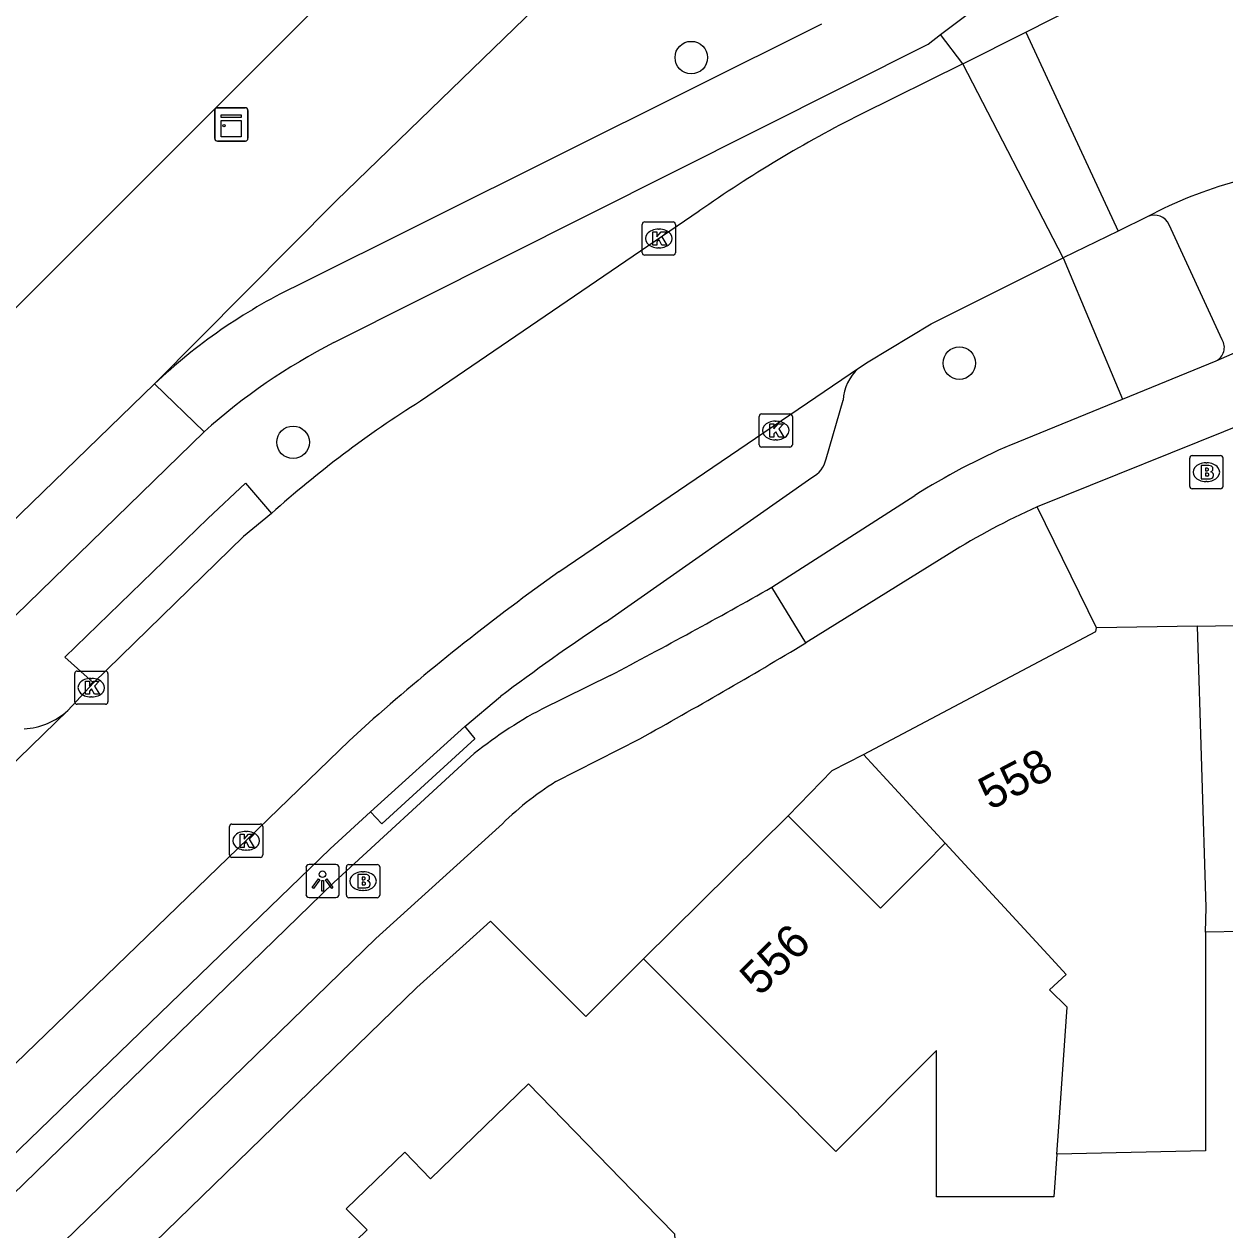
# Model space of a CAD drawing. Extents: x 162880 to 165536, y 384011 to 385179.
# Drawn here: x 164042.85 to 164078.97, y 384304.34 to 384340.61 of the extents above; entities that cross this region are included whole.
import ezdxf

# ---------------------------------------------------------------- set-up
doc = ezdxf.new("R2010")
doc.units = 0
for name, color, linetype in [('IMGEO_Boom', 7, 'Continuous'), ('IMGEO_Brandkraan', 7, 'Continuous'), ('IMGEO_Fietspad_gesloten', 7, 'Continuous'), ('IMGEO_Fietspad_open', 7, 'Continuous'), ('IMGEO_Kast', 7, 'Continuous'), ('IMGEO_Kolk', 7, 'Continuous'), ('IMGEO_Lichtpunt', 7, 'Continuous'), ('IMGEO_Pand', 7, 'Continuous'), ('IMGEO_Pand_nummerreeks', 7, 'Continuous'), ('IMGEO_Parkeervlak_open', 7, 'Continuous'), ('IMGEO_Rijbaan_lokaal_gesloten', 7, 'Continuous'), ('IMGEO_Verkeerseiland_gesloten', 7, 'Continuous'), ('IMGEO_Voetpad_open', 7, 'Continuous')]:
    doc.layers.add(name, color=color, linetype=linetype)

msp = doc.modelspace()

# ---------------------------------------------------------------- linework, layer by layer
at = {"layer": 'IMGEO_Boom'}
for centre in [(164062.916, 384339.606), (164070.981, 384330.415), (164050.937, 384328.034)]:
    msp.add_circle(centre, 0.489, dxfattribs=at)
at = {"layer": 'IMGEO_Brandkraan'}
for p, q in [((164077.912, 384326.708), (164077.912, 384327.56)), ((164077.987, 384327.634), (164078.839, 384327.634)), ((164078.913, 384327.56), (164078.913, 384326.708)), ((164078.4, 384327.414), (164078.425, 384327.414)), ((164078.423, 384326.854), (164078.398, 384326.854)), ((164078.839, 384326.634), (164077.987, 384326.634)), ((164052.541, 384314.408), (164052.541, 384315.26)), ((164052.616, 384315.334), (164053.468, 384315.334)), ((164053.542, 384315.26), (164053.542, 384314.408)), ((164053.029, 384315.114), (164053.054, 384315.114)), ((164053.052, 384314.554), (164053.027, 384314.554)), ((164053.468, 384314.334), (164052.616, 384314.334))]:
    msp.add_line(p, q, dxfattribs=at)
for points in [[(164077.912, 384326.708), (164077.912, 384327.56)], [(164077.987, 384327.634), (164078.839, 384327.634)], [(164078.913, 384327.56), (164078.913, 384326.708)], [(164078.26, 384327.334), (164078.26, 384326.934), (164078.473, 384326.934)], [(164078.491, 384327.334), (164078.26, 384327.334)], [(164078.439, 384327.253), (164078.385, 384327.253), (164078.385, 384327.177)], [(164078.385, 384327.177), (164078.438, 384327.177)], [(164078.447, 384327.101), (164078.385, 384327.101), (164078.385, 384327.02)], [(164078.385, 384327.02), (164078.447, 384327.02)], [(164078.839, 384326.634), (164077.987, 384326.634)], [(164052.541, 384314.408), (164052.541, 384315.26)], [(164052.616, 384315.334), (164053.468, 384315.334)], [(164053.542, 384315.26), (164053.542, 384314.408)], [(164052.889, 384315.034), (164052.889, 384314.634), (164053.102, 384314.634)], [(164053.12, 384315.034), (164052.889, 384315.034)], [(164053.068, 384314.953), (164053.014, 384314.953), (164053.014, 384314.877)], [(164053.014, 384314.877), (164053.067, 384314.877)], [(164053.076, 384314.801), (164053.014, 384314.801), (164053.014, 384314.72)], [(164053.014, 384314.72), (164053.076, 384314.72)], [(164053.468, 384314.334), (164052.616, 384314.334)]]:
    msp.add_lwpolyline(points, dxfattribs=at)
for centre, radius, start, end in [((164077.989, 384327.558), 0.0765, 91.552, 178.448), ((164077.989, 384327.558), 0.0765, 91.552, 178.448), ((164078.837, 384327.558), 0.0765, 1.552, 88.448), ((164078.837, 384327.558), 0.0765, 1.552, 88.448), ((164078.44, 384327.215), 0.0379, 267.8285, 90.9355), ((164078.495, 384327.189), 0.145, 59.4692, 91.5367), ((164078.52, 384327.236), 0.0922, 285.5137, 58.1501), ((164078.525, 384327.044), 0.105, 301.3115, 78.989), ((164078.448, 384327.06), 0.0404, 269.8759, 90.5077), ((164078.479, 384327.185), 0.251, 268.6676, 293.5347), ((164077.989, 384326.71), 0.0765, 181.552, 268.448), ((164077.989, 384326.71), 0.0765, 181.552, 268.448), ((164078.837, 384326.71), 0.0765, 271.552, 358.448), ((164078.837, 384326.71), 0.0765, 271.552, 358.448), ((164052.618, 384315.258), 0.0765, 91.552, 178.448), ((164052.618, 384315.258), 0.0765, 91.552, 178.448), ((164053.466, 384315.258), 0.0765, 1.552, 88.448), ((164053.466, 384315.258), 0.0765, 1.552, 88.448), ((164053.069, 384314.915), 0.0379, 267.8285, 90.9355), ((164053.077, 384314.76), 0.0404, 269.8759, 90.5077), ((164053.124, 384314.889), 0.145, 59.4692, 91.5367), ((164053.149, 384314.936), 0.0922, 285.5137, 58.1501), ((164053.154, 384314.744), 0.105, 301.3115, 78.989), ((164053.108, 384314.885), 0.251, 268.6676, 293.5347), ((164052.618, 384314.41), 0.0765, 181.552, 268.448), ((164052.618, 384314.41), 0.0765, 181.552, 268.448), ((164053.466, 384314.41), 0.0765, 271.552, 358.448), ((164053.466, 384314.41), 0.0765, 271.552, 358.448)]:
    msp.add_arc(centre, radius, start, end, dxfattribs=at)
for centre, major_axis, ratio, start_param, end_param in [((164078.399, 384327.134), (-0.387, 0.002), 0.722429, 4.712389, 7.853982), ((164078.424, 384327.134), (-0.39, 0.002), 0.717154, 1.570796, 4.712389), ((164053.028, 384314.834), (-0.387, 0.002), 0.722429, 4.712389, 7.853982), ((164053.053, 384314.834), (-0.39, 0.002), 0.717154, 1.570796, 4.712389)]:
    msp.add_ellipse(centre, major_axis=major_axis, ratio=ratio, start_param=start_param, end_param=end_param, dxfattribs=at)
at = {"layer": 'IMGEO_Fietspad_gesloten'}
for points in [[(164066.834, 384340.613), (164050.985, 384332.715)], [(164052.166, 384331.031), (164070.046, 384340.007), (164070.413, 384340.298)], [(164078.707, 384330.485), (164081.296, 384331.619), (164079.297, 384335.882)], [(164083.499, 384330.398), (164079.747, 384328.681), (164073.319, 384326.088)], [(164075.888, 384329.328), (164078.707, 384330.485)], [(164046.768, 384329.792), (164048.264, 384328.35)], [(164072.535, 384327.961), (164075.888, 384329.328)], [(164065.344, 384323.671), (164069.638, 384326.437)], [(164070.675, 384324.683), (164066.363, 384322)], [(164066.363, 384322), (164065.344, 384323.671)]]:
    msp.add_lwpolyline(points, dxfattribs=at)
for centre, radius, start, end in [((164047.11, 384372.071), 39.402, 306.2575, 312.1192), ((164058.483, 384317.394), 17.057, 116.0771, 133.3781), ((164060.267, 384315.06), 17.908, 116.8967, 132.0879), ((164081.674, 384307.074), 22.799, 113.6304, 121.8638), ((164082.386, 384305.835), 22.19, 114.1173, 121.8543)]:
    msp.add_arc(centre, radius, start, end, dxfattribs=at)
at = {"layer": 'IMGEO_Fietspad_open'}
for points in [[(163970.001, 384258.672), (163977.889, 384266.075), (163981.644, 384269.371), (163997.215, 384281.927), (163999.503, 384283.87), (164000, 384284.353), (164038.698, 384321.975), (164046.768, 384329.792)], [(163995.691, 384277.98), (163996.523, 384278.637), (164000, 384281.541), (164000.811, 384282.218), (164002.596, 384283.885), (164005.472, 384286.656), (164009.249, 384290.386), (164048.264, 384328.35)], [(164060.479, 384321.02), (164058.42, 384320.008)], [(164058.844, 384317.827), (164061.373, 384319.118)], [(164056.261, 384318.565), (164052.162, 384314.789), (164006.668, 384270.584), (164000.239, 384263.885), (164000, 384263.648), (163990.948, 384254.661), (163986.238, 384250), (163945.765, 384209.948), (163927.179, 384191.226)], [(163960.692, 384221.686), (163966.751, 384227.692), (163989.256, 384250), (163992.452, 384253.182), (164000, 384260.664), (164001.789, 384262.437), (164008.279, 384269.229), (164053.426, 384313.105), (164057.135, 384316.464)]]:
    msp.add_lwpolyline(points, dxfattribs=at)
for centre, radius, start, end in [((163970.714, 384491.542), 192.705, 297.76285, 299.4102), ((163972.906, 384478.054), 181.899, 299.10121, 300.91639), ((164064.463, 384308.629), 12.884, 117.9734, 129.5414), ((164063.723, 384309.957), 9.259, 121.7949, 135.3528)]:
    msp.add_arc(centre, radius, start, end, dxfattribs=at)
at = {"layer": 'IMGEO_Kast'}
for p, q in [((164048.579, 384337.169), (164048.579, 384338.01)), ((164048.579, 384338.01), (164048.579, 384337.169)), ((164048.654, 384338.094), (164049.495, 384338.094)), ((164049.495, 384338.094), (164048.654, 384338.094)), ((164049.579, 384338.019), (164049.579, 384337.178)), ((164049.579, 384337.178), (164049.579, 384338.019)), ((164049.504, 384337.094), (164048.663, 384337.094)), ((164048.663, 384337.094), (164049.504, 384337.094))]:
    msp.add_line(p, q, dxfattribs=at)
for points in [[(164048.774, 384337.884), (164049.374, 384337.884), (164049.374, 384337.799), (164048.774, 384337.799), (164048.774, 384337.884)], [(164048.774, 384337.709), (164049.374, 384337.709), (164049.374, 384337.22), (164048.774, 384337.22), (164048.774, 384337.709)]]:
    msp.add_lwpolyline(points, dxfattribs=at)
msp.add_circle((164048.858, 384337.558), 0.0377, dxfattribs=at)
for centre, start, end in [((164048.657, 384338.016), 92.4484, 184.2845), ((164048.657, 384338.016), 92.4484, 184.2845), ((164049.501, 384338.016), 2.4484, 94.2845), ((164049.501, 384338.016), 2.4484, 94.2845), ((164048.657, 384337.172), 182.4484, 274.2845), ((164048.657, 384337.172), 182.4484, 274.2845), ((164049.501, 384337.172), 272.4484, 4.2845), ((164049.501, 384337.172), 272.4484, 4.2845)]:
    msp.add_arc(centre, 0.0779, start, end, dxfattribs=at)
at = {"layer": 'IMGEO_Kolk'}
for p, q in [((164061.44, 384333.737), (164061.44, 384334.589)), ((164061.515, 384334.663), (164062.367, 384334.663)), ((164061.928, 384334.443), (164061.953, 384334.443)), ((164062.441, 384334.589), (164062.441, 384333.737)), ((164062.367, 384333.663), (164061.515, 384333.663)), ((164061.951, 384333.883), (164061.926, 384333.883)), ((164064.957, 384327.961), (164064.957, 384328.813)), ((164065.032, 384328.887), (164065.884, 384328.887)), ((164065.445, 384328.667), (164065.47, 384328.667)), ((164065.958, 384328.813), (164065.958, 384327.961)), ((164065.884, 384327.887), (164065.032, 384327.887)), ((164065.468, 384328.107), (164065.443, 384328.107)), ((164044.366, 384320.227), (164044.366, 384321.079)), ((164044.441, 384321.153), (164045.293, 384321.153)), ((164045.367, 384321.079), (164045.367, 384320.227)), ((164044.854, 384320.933), (164044.879, 384320.933)), ((164044.877, 384320.373), (164044.852, 384320.373)), ((164045.293, 384320.153), (164044.441, 384320.153)), ((164049.024, 384315.622), (164049.024, 384316.474)), ((164049.099, 384316.548), (164049.951, 384316.548)), ((164049.512, 384316.328), (164049.537, 384316.328)), ((164050.025, 384316.474), (164050.025, 384315.622)), ((164049.951, 384315.548), (164049.099, 384315.548)), ((164049.535, 384315.768), (164049.51, 384315.768))]:
    msp.add_line(p, q, dxfattribs=at)
for points in [[(164061.44, 384333.737), (164061.44, 384334.589)], [(164061.515, 384334.663), (164062.367, 384334.663)], [(164062.441, 384334.589), (164062.441, 384333.737)], [(164061.761, 384334.363), (164061.884, 384334.363), (164061.884, 384334.212), (164062.014, 384334.363), (164062.178, 384334.363), (164062.032, 384334.212), (164062.185, 384333.963), (164062.033, 384333.963), (164061.948, 384334.127), (164061.884, 384334.06), (164061.884, 384333.963), (164061.761, 384333.963), (164061.761, 384334.363)], [(164062.367, 384333.663), (164061.515, 384333.663)], [(164064.957, 384327.961), (164064.957, 384328.813)], [(164065.032, 384328.887), (164065.884, 384328.887)], [(164065.278, 384328.587), (164065.401, 384328.587), (164065.401, 384328.436), (164065.531, 384328.587), (164065.695, 384328.587), (164065.549, 384328.436), (164065.702, 384328.187), (164065.55, 384328.187), (164065.465, 384328.351), (164065.401, 384328.284), (164065.401, 384328.187), (164065.278, 384328.187), (164065.278, 384328.587)], [(164065.958, 384328.813), (164065.958, 384327.961)], [(164065.884, 384327.887), (164065.032, 384327.887)], [(164044.366, 384320.227), (164044.366, 384321.079)], [(164044.441, 384321.153), (164045.293, 384321.153)], [(164045.367, 384321.079), (164045.367, 384320.227)], [(164044.687, 384320.853), (164044.81, 384320.853), (164044.81, 384320.702), (164044.94, 384320.853), (164045.104, 384320.853), (164044.958, 384320.702), (164045.111, 384320.453), (164044.959, 384320.453), (164044.874, 384320.617), (164044.81, 384320.55), (164044.81, 384320.453), (164044.687, 384320.453), (164044.687, 384320.853)], [(164045.293, 384320.153), (164044.441, 384320.153)], [(164049.024, 384315.622), (164049.024, 384316.474)], [(164049.099, 384316.548), (164049.951, 384316.548)], [(164049.345, 384316.248), (164049.468, 384316.248), (164049.468, 384316.097), (164049.598, 384316.248), (164049.762, 384316.248), (164049.616, 384316.097), (164049.769, 384315.848), (164049.617, 384315.848), (164049.532, 384316.012), (164049.468, 384315.945), (164049.468, 384315.848), (164049.345, 384315.848), (164049.345, 384316.248)], [(164050.025, 384316.474), (164050.025, 384315.622)], [(164049.951, 384315.548), (164049.099, 384315.548)]]:
    msp.add_lwpolyline(points, dxfattribs=at)
for centre, start, end in [((164061.517, 384334.587), 91.552, 178.448), ((164061.517, 384334.587), 91.552, 178.448), ((164062.365, 384334.587), 1.552, 88.448), ((164062.365, 384334.587), 1.552, 88.448), ((164061.517, 384333.739), 181.552, 268.448), ((164061.517, 384333.739), 181.552, 268.448), ((164062.365, 384333.739), 271.552, 358.448), ((164062.365, 384333.739), 271.552, 358.448), ((164065.034, 384328.811), 91.552, 178.448), ((164065.034, 384328.811), 91.552, 178.448), ((164065.882, 384328.811), 1.552, 88.448), ((164065.882, 384328.811), 1.552, 88.448), ((164065.034, 384327.963), 181.552, 268.448), ((164065.034, 384327.963), 181.552, 268.448), ((164065.882, 384327.963), 271.552, 358.448), ((164065.882, 384327.963), 271.552, 358.448), ((164044.443, 384321.077), 91.552, 178.448), ((164044.443, 384321.077), 91.552, 178.448), ((164045.291, 384321.077), 1.552, 88.448), ((164045.291, 384321.077), 1.552, 88.448), ((164044.443, 384320.229), 181.552, 268.448), ((164044.443, 384320.229), 181.552, 268.448), ((164045.291, 384320.229), 271.552, 358.448), ((164045.291, 384320.229), 271.552, 358.448), ((164049.101, 384316.472), 91.552, 178.448), ((164049.101, 384316.472), 91.552, 178.448), ((164049.949, 384316.472), 1.552, 88.448), ((164049.949, 384316.472), 1.552, 88.448), ((164049.101, 384315.624), 181.552, 268.448), ((164049.101, 384315.624), 181.552, 268.448), ((164049.949, 384315.624), 271.552, 358.448), ((164049.949, 384315.624), 271.552, 358.448)]:
    msp.add_arc(centre, 0.0765, start, end, dxfattribs=at)
for centre, major_axis, ratio, start_param, end_param in [((164061.927, 384334.163), (-0.387, 0.002), 0.722429, 4.712389, 7.853982), ((164061.952, 384334.163), (-0.39, 0.002), 0.717154, 1.570796, 4.712389), ((164065.444, 384328.387), (-0.387, 0.002), 0.722429, 4.712389, 7.853982), ((164065.469, 384328.387), (-0.39, 0.002), 0.717154, 1.570796, 4.712389), ((164044.853, 384320.653), (-0.387, 0.002), 0.722429, 4.712389, 7.853982), ((164044.878, 384320.653), (-0.39, 0.002), 0.717154, 1.570796, 4.712389), ((164049.511, 384316.048), (-0.387, 0.002), 0.722429, 4.712389, 7.853982), ((164049.536, 384316.048), (-0.39, 0.002), 0.717154, 1.570796, 4.712389)]:
    msp.add_ellipse(centre, major_axis=major_axis, ratio=ratio, start_param=start_param, end_param=end_param, dxfattribs=at)
at = {"layer": 'IMGEO_Lichtpunt'}
for p, q in [((164051.326, 384315.241), (164051.326, 384314.434)), ((164051.326, 384315.241), (164051.326, 384314.434)), ((164052.228, 384315.336), (164051.42, 384315.336)), ((164052.228, 384315.336), (164051.42, 384315.336)), ((164052.322, 384314.434), (164052.322, 384315.241)), ((164052.322, 384314.434), (164052.322, 384315.241)), ((164051.42, 384314.34), (164052.228, 384314.34)), ((164051.42, 384314.34), (164052.228, 384314.34))]:
    msp.add_line(p, q, dxfattribs=at)
for points in [[(164051.7, 384314.905), (164051.739, 384314.877), (164051.551, 384314.615), (164051.513, 384314.642), (164051.7, 384314.905)], [(164051.802, 384314.857), (164051.849, 384314.857), (164051.849, 384314.535), (164051.802, 384314.535), (164051.802, 384314.857)], [(164051.912, 384314.877), (164051.95, 384314.904), (164052.137, 384314.642), (164052.098, 384314.614), (164051.912, 384314.877)]]:
    msp.add_lwpolyline(points, dxfattribs=at)
msp.add_circle((164051.825, 384315.039), 0.0994, dxfattribs=at)
for centre, start, end in [((164051.42, 384315.241), 90, 180), ((164051.42, 384315.241), 90, 180), ((164052.228, 384315.241), 0, 90), ((164052.228, 384315.241), 0, 90), ((164051.42, 384314.434), 180, 270), ((164051.42, 384314.434), 180, 270), ((164052.228, 384314.434), 270, 0), ((164052.228, 384314.434), 270, 360)]:
    msp.add_arc(centre, 0.0946, start, end, dxfattribs=at)
at = {"layer": 'IMGEO_Pand'}
for points in [[(164068.094, 384318.642), (164075.088, 384322.341), (164075.109, 384322.449)], [(164078.147, 384322.503), (164075.109, 384322.449)], [(164078.147, 384322.503), (164083.036, 384322.59), (164083.04, 384322.468), (164084.648, 384321.684)], [(164078.387, 384313.294), (164078.404, 384314.042), (164078.147, 384322.503)], [(164068.094, 384318.642), (164070.557, 384315.972)], [(164061.479, 384312.495), (164065.831, 384316.8)], [(164070.557, 384315.972), (164069.94, 384315.354), (164068.609, 384314.022), (164065.831, 384316.8)], [(164073.916, 384306.62), (164073.974, 384307.446), (164074.227, 384311.037), (164073.696, 384311.565), (164074.196, 384312.026), (164073.763, 384312.495), (164070.557, 384315.972)], [(164083.697, 384309.944), (164081.053, 384310.066), (164081.187, 384312.977), (164080.616, 384313.343), (164078.387, 384313.294)], [(164078.387, 384313.294), (164078.385, 384307.543), (164078.389, 384306.718), (164073.916, 384306.62)], [(164073.916, 384306.62), (164073.826, 384305.337), (164072.928, 384305.337), (164070.298, 384305.337), (164070.298, 384309.736), (164067.267, 384306.705), (164065.014, 384308.959), (164061.479, 384312.495)], [(164062.668, 384300.404), (164062.417, 384304.214), (164061.503, 384305.153), (164058.017, 384308.737), (164055.073, 384305.874), (164054.294, 384306.679), (164052.538, 384304.98), (164053.169, 384304.345), (164050.068, 384301.337)]]:
    msp.add_lwpolyline(points, dxfattribs=at)
at = {"layer": 'IMGEO_Parkeervlak_open'}
for points in [[(164066.97, 384327.532), (164067.482, 384329.296)], [(164060.334, 384322.625), (164066.546, 384326.975)], [(164056.104, 384319.48), (164057.175, 384320.382)], [(164040.448, 384306.096), (164041.201, 384305.33), (164052.056, 384315.805), (164053.27, 384316.913)]]:
    msp.add_lwpolyline(points, dxfattribs=at)
for centre, radius, start, end in [((164068.864, 384329.222), 1.384, 131.4368, 176.9181), ((164066.16, 384327.709), 0.829, 297.7511, 347.6906), ((164097.683, 384266.678), 67.269, 123.72588, 127.02628), ((164042.737, 384321.518), 2.105, 272.9294, 312.4095)]:
    msp.add_arc(centre, radius, start, end, dxfattribs=at)
at = {"layer": 'IMGEO_Rijbaan_lokaal_gesloten'}
for points in [[(164072.977, 384340.372), (164074.509, 384341.145)], [(164071.084, 384339.417), (164072.977, 384340.372)], [(164072.977, 384340.372), (164075.763, 384334.389)], [(164071.084, 384339.417), (164068.009, 384337.898)], [(164074.109, 384333.581), (164071.084, 384339.417)], [(164063.149, 384334.985), (164054.77, 384329.269)], [(164076.65, 384334.826), (164075.763, 384334.389)], [(164075.763, 384334.389), (164074.109, 384333.581)], [(164067.948, 384330.259), (164068.242, 384330.459), (164070.13, 384331.602), (164074.109, 384333.581)], [(164058.936, 384324.138), (164067.948, 384330.259)], [(164050.284, 384325.893), (164049.449, 384325.203), (164044.931, 384320.803)], [(164044.931, 384320.803), (164044.157, 384319.964)], [(164044.157, 384319.964), (164030.101, 384306.298), (164017.855, 384294.412), (164015.039, 384291.655), (164013.757, 384290.387), (164010.515, 384287.269), (164009.34, 384286.137)], [(163965.356, 384234.478), (163981.371, 384250), (164000, 384268.063), (164012.541, 384280.223), (164012.688, 384280.365), (164038.119, 384305.035), (164038.259, 384305.21), (164040.448, 384307.294), (164052.622, 384319.055), (164053.349, 384319.713)]]:
    msp.add_lwpolyline(points, dxfattribs=at)
for centre, radius, start, end in [((164086.277, 384301.909), 40.361, 116.9126, 124.9629), ((164082.876, 384323.064), 13.308, 105.6025, 117.8958), ((164072.368, 384301.217), 33.115, 122.1009, 131.8267), ((164098.716, 384268.172), 68.663, 125.40492, 131.35474)]:
    msp.add_arc(centre, radius, start, end, dxfattribs=at)
at = {"layer": 'IMGEO_Verkeerseiland_gesloten'}
for points in [[(164071.084, 384339.417), (164070.413, 384340.298)], [(164074.109, 384333.581), (164075.888, 384329.328)]]:
    msp.add_lwpolyline(points, dxfattribs=at)
at = {"layer": 'IMGEO_Voetpad_open'}
for points in [[(163976.535, 384268.271), (163994.608, 384284.105), (164000, 384289.497), (164058.477, 384347.975), (164058.648, 384347.891), (164060.6, 384349.834), (164066.829, 384356.036), (164069.081, 384358.456)], [(164046.768, 384329.792), (164052.229, 384335.3), (164061.69, 384344.461)], [(164078.891, 384331.116), (164077.29, 384334.578)], [(164044.931, 384320.803), (164044.072, 384321.568), (164048.377, 384325.742), (164049.504, 384326.805), (164050.284, 384325.893)], [(164075.109, 384322.449), (164073.319, 384326.088)], [(164056.104, 384319.48), (164056.406, 384319.109), (164053.61, 384316.555), (164053.27, 384316.913)], [(164053.27, 384316.913), (164056.104, 384319.48)], [(164065.831, 384316.8), (164067.159, 384318.159), (164068.094, 384318.642)], [(163967.269, 384225.92), (163991.6, 384250), (163993.563, 384252.019), (164000, 384258.382), (164000.421, 384258.798), (164000.53, 384258.712), (164003.136, 384261.267), (164004.769, 384262.989), (164006.301, 384264.46), (164009.873, 384268.115), (164013.705, 384271.839), (164016.589, 384274.641), (164054.659, 384311.633), (164056.143, 384312.967), (164056.873, 384313.629), (164059.742, 384310.757), (164061.479, 384312.495)]]:
    msp.add_lwpolyline(points, dxfattribs=at)
for centre, radius, start, end in [((164076.845, 384334.38), 0.487, 24.0018, 113.6355), ((164078.504, 384330.887), 0.45, 296.8361, 30.6504)]:
    msp.add_arc(centre, radius, start, end, dxfattribs=at)

# ---------------------------------------------------------------- texts
at = {"layer": 'IMGEO_Pand_nummerreeks'}
for s, rotation, p in [('558', 27.8744, (164071.908, 384316.949)), ('556', 44.6907, (164064.982, 384311.346))]:
    msp.add_text(s, height=1, rotation=rotation, dxfattribs=at).set_placement(p)

doc.saveas('drawing.dxf')
